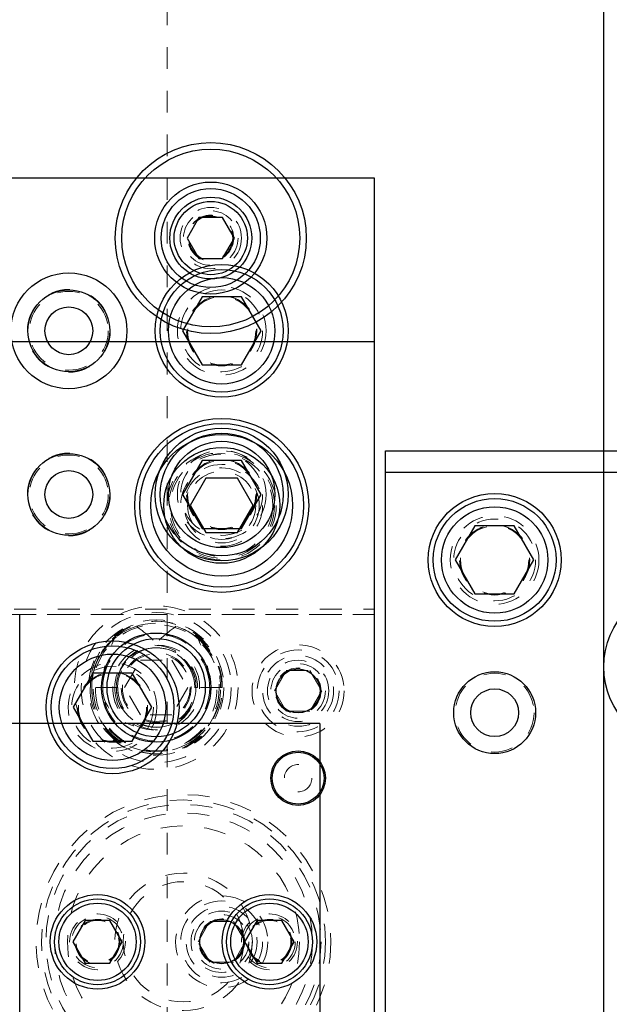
# Model space of a CAD drawing. Header units: inches. Extents: x 220 to 877, y 4 to 174.
# Tile 263 of 656: x 347.62 to 350.32, y 158.14 to 162.65. Entities that reach past the tile are written whole.
import ezdxf

# ---------------------------------------------------------------- set-up
doc = ezdxf.new("R2010")
doc.units = ezdxf.units.IN
doc.header["$LTSCALE"] = 0.5
doc.header["$MEASUREMENT"] = 0
doc.linetypes.add('HIDDEN', pattern=[0.225, 0.15, -0.075])
for name, color, linetype in [('APP-M-S', 30, 'Continuous'), ('DIE-M-S', 8, 'Continuous'), ('DIE-M-S3', 8, 'Continuous'), ('DSS-M-S', 53, 'Continuous'), ('DST-M-S', 53, 'Continuous'), ('MFT-M-S', 8, 'Continuous'), ('PAD-M-S', 135, 'Continuous'), ('PBU-M-S', 8, 'Continuous'), ('RAI-M-S', 8, 'Continuous'), ('ST1-M-S', 193, 'Continuous'), ('ST2-M-S', 193, 'Continuous'), ('SVD-M-S', 8, 'Continuous'), ('SVE-M-S', 8, 'Continuous'), ('SVF-M-S', 8, 'Continuous')]:
    doc.layers.add(name, color=color, linetype=linetype)

msp = doc.modelspace()

# ---------------------------------------------------------------- linework, layer by layer
at = {"layer": 'APP-M-S', "linetype": 'Continuous', "lineweight": 25}
for q in [(318.59763, 159.42488), (348.99763, 157.42488)]:
    msp.add_line((348.99763, 159.42488), q, dxfattribs=at)
at = {"layer": 'DIE-M-S', "linetype": 'Continuous', "lineweight": 25}
for p, q in [((349.24763, 161.17488), (334.99763, 161.17488)), ((349.24763, 155.67488), (349.24763, 161.17488))]:
    msp.add_line(p, q, dxfattribs=at)
for centre, radius in [((348.54763, 160.47488), 0.3045), ((347.84763, 160.47488), 0.1875), ((348.54763, 158.42488), 0.1005)]:
    msp.add_circle(centre, radius, dxfattribs=at)
at = {"layer": 'DIE-M-S', "linetype": 'HIDDEN', "lineweight": 18}
msp.add_circle((348.54763, 160.47488), 0.203, dxfattribs=at)
at = {"layer": 'DIE-M-S3', "linetype": 'Continuous', "lineweight": 25}
for p, q in [((348.4435, 161.74363), (348.38938, 161.64988)), ((348.55176, 161.74363), (348.4435, 161.74363)), ((348.60588, 161.64988), (348.55176, 161.74363)), ((348.38938, 161.64988), (348.4435, 161.55613)), ((348.55176, 161.55613), (348.60588, 161.64988)), ((348.4435, 161.55613), (348.55176, 161.55613))]:
    msp.add_line(p, q, dxfattribs=at)
for centre, radius in [((348.49763, 161.64988), 0.4375), ((348.49763, 161.64988), 0.4075), ((348.49763, 161.64988), 0.25687), ((348.49763, 161.64988), 0.22687), ((348.49763, 161.64988), 0.1875), ((348.49763, 161.64988), 0.16781), ((348.24763, 159.58988), 0.25), ((348.24763, 159.58988), 0.225)]:
    msp.add_circle(centre, radius, dxfattribs=at)
at = {"layer": 'DIE-M-S3', "linetype": 'HIDDEN', "lineweight": 18}
for centre, radius in [((348.49763, 161.64988), 0.1405), ((348.49763, 161.64988), 0.125), ((348.49763, 161.64988), 0.10497), ((348.49763, 161.64988), 0.1047), ((348.49763, 161.64988), 0.10418), ((347.84763, 160.47488), 0.19), ((348.24763, 159.58988), 0.34375), ((348.24763, 159.58988), 0.31), ((348.24763, 159.58988), 0.245), ((348.24763, 159.58988), 0.16), ((348.24763, 159.58988), 0.155), ((348.54763, 158.42488), 0.211), ((348.54763, 158.42488), 0.1405)]:
    msp.add_circle(centre, radius, dxfattribs=at)
at = {"layer": 'DSS-M-S', "linetype": 'Continuous', "lineweight": 25}
msp.add_line((350.29763, 160.67488), (350.29763, 166.92488), dxfattribs=at)
at = {"layer": 'DSS-M-S', "linetype": 'HIDDEN', "lineweight": 18}
msp.add_line((350.29763, 156.17488), (350.29763, 160.67488), dxfattribs=at)
for centre, radius in [((348.49763, 161.64988), 0.1005), ((348.54763, 160.47488), 0.15625), ((349.79763, 160.17488), 0.15625)]:
    msp.add_circle(centre, radius, dxfattribs=at)
at = {"layer": 'DST-M-S', "linetype": 'Continuous', "lineweight": 25}
for p, q in [((350.29763, 149.92488), (350.29763, 166.92488)), ((347.62263, 156.92488), (347.62263, 159.92488))]:
    msp.add_line(p, q, dxfattribs=at)
for centre, radius in [((348.54763, 161.22488), 0.3045), ((347.84763, 161.22488), 0.1875), ((348.54763, 160.42488), 0.3985), ((348.54763, 160.42488), 0.2655), ((348.04763, 159.49988), 0.3045), ((347.97893, 158.42488), 0.21654), ((348.76633, 158.42488), 0.21654)]:
    msp.add_circle(centre, radius, dxfattribs=at)
at = {"layer": 'DST-M-S', "linetype": 'HIDDEN', "lineweight": 18}
for centre, radius in [((348.54763, 161.22488), 0.203), ((348.04763, 159.49988), 0.203), ((348.37263, 158.42488), 0.65), ((348.37263, 158.42488), 0.62992), ((348.37263, 158.42488), 0.59055), ((348.37263, 158.42488), 0.5315), ((348.37263, 158.42488), 0.31496), ((348.37263, 158.42488), 0.27559), ((347.97893, 158.42488), 0.12795), ((348.76633, 158.42488), 0.12795)]:
    msp.add_circle(centre, radius, dxfattribs=at)
at = {"layer": 'MFT-M-S', "linetype": 'HIDDEN', "lineweight": 18}
msp.add_line((348.29763, 166.92488), (348.29763, 149.92488), dxfattribs=at)
at = {"layer": 'PAD-M-S', "linetype": 'HIDDEN', "lineweight": 18}
for centre in [(348.54763, 161.22488), (348.04763, 159.49988)]:
    msp.add_circle(centre, 0.15625, dxfattribs=at)
at = {"layer": 'PBU-M-S', "linetype": 'HIDDEN', "lineweight": 18}
for p, q in [((349.24763, 161.92488), (334.99763, 161.92488)), ((349.24763, 154.92488), (349.24763, 161.92488))]:
    msp.add_line(p, q, dxfattribs=at)
for centre, radius in [((347.84763, 161.22488), 0.19), ((348.37263, 158.42488), 0.675)]:
    msp.add_circle(centre, radius, dxfattribs=at)
at = {"layer": 'RAI-M-S', "linetype": 'Continuous', "lineweight": 25}
for p, q in [((349.29763, 156.17488), (349.29763, 160.67488)), ((349.29763, 160.67488), (356.19763, 160.67488)), ((356.29763, 160.57488), (349.29763, 160.57488))]:
    msp.add_line(p, q, dxfattribs=at)
for centre, radius in [((349.79763, 160.17488), 0.3045), ((349.79763, 159.47488), 0.1875)]:
    msp.add_circle(centre, radius, dxfattribs=at)
at = {"layer": 'RAI-M-S', "linetype": 'HIDDEN', "lineweight": 18}
msp.add_circle((349.79763, 160.17488), 0.203, dxfattribs=at)
at = {"layer": 'ST1-M-S', "linetype": 'Continuous', "lineweight": 25}
for p, q in [((349.24763, 161.92488), (334.99763, 161.92488)), ((349.24763, 154.92488), (349.24763, 161.92488))]:
    msp.add_line(p, q, dxfattribs=at)
at = {"layer": 'ST1-M-S', "linetype": 'HIDDEN', "lineweight": 18}
for p, q in [((334.99763, 159.94988), (349.24763, 159.94988)), ((334.99763, 159.92488), (349.24763, 159.92488))]:
    msp.add_line(p, q, dxfattribs=at)
at = {"layer": 'ST1-M-S', "linetype": 'Continuous', "lineweight": 25}
for centre, radius in [((347.84763, 161.22488), 0.26565), ((348.89763, 159.57488), 0.1005), ((348.89763, 159.17488), 0.125)]:
    msp.add_circle(centre, radius, dxfattribs=at)
at = {"layer": 'ST1-M-S', "linetype": 'HIDDEN', "lineweight": 18}
msp.add_circle((348.54763, 160.42488), 0.15625, dxfattribs=at)
at = {"layer": 'ST2-M-S', "linetype": 'HIDDEN', "lineweight": 18}
msp.add_line((349.24763, 159.92488), (342.37263, 159.92488), dxfattribs=at)
for centre, radius in [((348.24763, 159.58988), 0.28906), ((348.89763, 159.57488), 0.211), ((348.89763, 159.57488), 0.1405)]:
    msp.add_circle(centre, radius, dxfattribs=at)
at = {"layer": 'SVD-M-S', "linetype": 'Continuous', "lineweight": 25}
for p, q in [((348.45756, 160.63088), (348.3675, 160.47488)), ((348.6377, 160.63088), (348.45756, 160.63088)), ((348.72776, 160.47488), (348.6377, 160.63088)), ((348.3675, 160.47488), (348.45756, 160.31888)), ((348.6377, 160.31888), (348.72776, 160.47488)), ((348.45756, 160.31888), (348.6377, 160.31888)), ((349.70756, 160.33088), (349.6175, 160.17488)), ((349.8877, 160.33088), (349.70756, 160.33088)), ((349.97776, 160.17488), (349.8877, 160.33088)), ((349.6175, 160.17488), (349.70756, 160.01888)), ((349.8877, 160.01888), (349.97776, 160.17488)), ((349.70756, 160.01888), (349.8877, 160.01888))]:
    msp.add_line(p, q, dxfattribs=at)
at = {"layer": 'SVD-M-S', "linetype": 'HIDDEN', "lineweight": 18}
for p, q in [((348.44674, 159.80797), (348.42984, 159.82227)), ((348.10329, 159.58988), (348.17546, 159.71488)), ((348.17546, 159.71488), (348.3198, 159.71488)), ((348.3198, 159.71488), (348.39197, 159.58988)), ((348.40079, 159.68859), (348.4065, 159.66634)), ((348.07236, 159.58988), (347.94538, 159.58988)), ((348.17546, 159.46488), (348.10329, 159.58988)), ((348.39197, 159.58988), (348.3198, 159.46488)), ((348.43745, 159.58988), (348.4229, 159.58988)), ((348.54988, 159.58988), (348.43745, 159.58988)), ((348.3198, 159.46488), (348.17546, 159.46488)), ((348.43938, 158.42488), (348.4935, 158.51863)), ((348.4935, 158.51863), (348.60176, 158.51863)), ((348.60176, 158.51863), (348.65588, 158.42488)), ((348.4935, 158.33113), (348.43938, 158.42488)), ((348.65588, 158.42488), (348.60176, 158.33113)), ((348.60176, 158.33113), (348.4935, 158.33113))]:
    msp.add_line(p, q, dxfattribs=at)
at = {"layer": 'SVD-M-S', "linetype": 'Continuous', "lineweight": 25}
for centre, radius in [((348.54763, 160.47488), 0.28125), ((348.54763, 160.47488), 0.24375), ((347.84763, 160.47488), 0.1095), ((349.79763, 160.17488), 0.28125), ((349.79763, 160.17488), 0.24375), ((350.67263, 159.68488), 0.375), ((349.79763, 159.47488), 0.1095)]:
    msp.add_circle(centre, radius, dxfattribs=at)
at = {"layer": 'SVD-M-S', "linetype": 'HIDDEN', "lineweight": 18}
for centre, radius in [((347.84763, 160.47488), 0.1805), ((348.54763, 160.47488), 0.1875), ((348.54763, 160.47488), 0.16072), ((348.54763, 160.47488), 0.16045), ((348.54763, 160.47488), 0.15993), ((349.79763, 160.17488), 0.1875), ((349.79763, 160.17488), 0.16072), ((349.79763, 160.17488), 0.16045), ((349.79763, 160.17488), 0.15993), ((348.24763, 159.58988), 0.375), ((348.24763, 159.58988), 0.18221), ((349.79763, 159.47488), 0.1805), ((348.54763, 158.42488), 0.1875), ((348.54763, 158.42488), 0.1625), ((348.54763, 158.42488), 0.125), ((348.54763, 158.42488), 0.10497), ((348.54763, 158.42488), 0.1047), ((348.54763, 158.42488), 0.10418)]:
    msp.add_circle(centre, radius, dxfattribs=at)
for centre, radius, start, end in [((348.24327, 159.59644), 0.29796, 32.96782, 181.2606), ((348.2511, 159.59485), 0.29882, 359.04661, 180.95339), ((348.24488, 159.59188), 0.29257, 107.48638, 180.39147), ((348.24763, 159.58988), 0.29531, 51.90071, 0), ((348.25446, 159.59799), 0.28553, 46.15103, 72.92672), ((348.23924, 159.59311), 0.19063, 359.02997, 180.97003), ((348.25602, 159.59311), 0.19063, 359.02997, 180.97003), ((348.24553, 159.59225), 0.18013, 82.17111, 180.75512), ((348.25257, 159.59355), 0.17926, 98.7849, 156.04284), ((348.24973, 159.59225), 0.18013, 359.24488, 97.82889), ((348.24269, 159.59355), 0.17926, 23.95716, 81.2151), ((348.24416, 159.58491), 0.29882, 179.04661, 0.95339), ((348.2511, 159.58491), 0.29882, 179.04661, 0.95339), ((348.23924, 159.58511), 0.28696, 179.04661, 0.95339), ((348.25602, 159.58511), 0.28696, 179.04661, 0.95339), ((348.23924, 159.58665), 0.19063, 179.02997, 0.97003), ((348.25457, 159.58909), 0.20593, 179.77925, 237.8416), ((348.24416, 159.58685), 0.17877, 179.02997, 0.97003), ((348.25602, 159.58665), 0.19063, 179.02997, 0.97003), ((348.2511, 159.58685), 0.17877, 179.02997, 0.97003)]:
    msp.add_arc(centre, radius, start, end, dxfattribs=at)
for centre, major_axis, ratio, start_param, end_param in [((348.24494, 159.58988), (-0.298, 0), 0.9770185, 5.3589201, 6.2831853), ((348.25032, 159.58988), (0.298, 0), 0.9770185, 0, 0.9242652), ((348.24383, 159.58988), (-0.18602, 0), 0.9770185, 4.8127458, 6.2831853), ((348.25143, 159.58988), (0.18602, 0), 0.9770185, 0, 1.4704395), ((348.25032, 159.58988), (-0.17952, 0), 0.9770185, 5.8321061, 6.2831853), ((348.24494, 159.58988), (0.17952, 0), 0.9770185, 0, 0.4510792), ((348.19702, 159.58988), (-0.19435, 0), 0.9353071, 0, 1.2996527), ((348.2899, 159.58988), (0.23209, 0), 0.9661431, 3.1415927, 4.0379113)]:
    msp.add_ellipse(centre, major_axis=major_axis, ratio=ratio, start_param=start_param, end_param=end_param, dxfattribs=at)
for points, knots in [([(348.15697, 159.87093), (348.18031, 159.85328), (348.22063, 159.82278), (348.25542, 159.78614), (348.27007, 159.77071)], [0, 0, 0, 0, 0.5788633, 1, 1, 1, 1]), ([(348.33829, 159.87093), (348.31495, 159.85328), (348.27463, 159.82278), (348.23984, 159.78614), (348.22519, 159.77071)], [0, 0, 0, 0, 0.5788633, 1, 1, 1, 1]), ([(348.00267, 159.58988), (348.00441, 159.62207), (348.00861, 159.6996), (348.03802, 159.77172), (348.05522, 159.8139)], [0, 0, 0, 0, 0.4151488, 1, 1, 1, 1]), ([(348.44004, 159.8139), (348.46298, 159.78988), (348.50882, 159.74187), (348.53894, 159.65952), (348.54189, 159.60808), (348.54294, 159.58988)], [0, 0, 0, 0, 0.3929723, 0.7852535, 1, 1, 1, 1]), ([(348.49259, 159.58988), (348.49085, 159.62207), (348.48665, 159.6996), (348.45724, 159.77172), (348.44004, 159.8139)], [0, 0, 0, 0, 0.4151488, 1, 1, 1, 1])]:
    msp.add_open_spline(points, degree=3, knots=knots, dxfattribs=at)
at = {"layer": 'SVE-M-S', "linetype": 'Continuous', "lineweight": 25}
for p, q in [((348.47546, 160.54988), (348.40329, 160.42488)), ((348.6198, 160.54988), (348.47546, 160.54988)), ((348.69197, 160.42488), (348.6198, 160.54988)), ((348.40329, 160.42488), (348.47546, 160.29988)), ((348.6198, 160.29988), (348.69197, 160.42488)), ((348.47546, 160.29988), (348.6198, 160.29988))]:
    msp.add_line(p, q, dxfattribs=at)
at = {"layer": 'SVE-M-S', "linetype": 'HIDDEN', "lineweight": 18}
for p, q in [((348.78938, 159.57488), (348.8435, 159.66863)), ((348.8435, 159.66863), (348.95176, 159.66863)), ((348.95176, 159.66863), (349.00588, 159.57488)), ((348.8435, 159.48113), (348.78938, 159.57488)), ((349.00588, 159.57488), (348.95176, 159.48113)), ((348.95176, 159.48113), (348.8435, 159.48113))]:
    msp.add_line(p, q, dxfattribs=at)
at = {"layer": 'SVE-M-S', "linetype": 'Continuous', "lineweight": 25}
for centre, radius in [((348.54763, 160.42488), 0.375), ((348.54763, 160.42488), 0.325), ((348.89763, 159.17488), 0.11888)]:
    msp.add_circle(centre, radius, dxfattribs=at)
at = {"layer": 'SVE-M-S', "linetype": 'HIDDEN', "lineweight": 18}
for centre, radius in [((348.54763, 160.42488), 0.25), ((348.54763, 160.42488), 0.24219), ((348.54763, 160.42488), 0.23438), ((348.54763, 160.42488), 0.1875), ((348.54763, 160.42488), 0.17188), ((348.89763, 159.57488), 0.1875), ((348.89763, 159.57488), 0.1625), ((348.89763, 159.57488), 0.125), ((348.89763, 159.57488), 0.10497), ((348.89763, 159.57488), 0.1047), ((348.89763, 159.57488), 0.10418), ((348.89763, 159.17488), 0.063)]:
    msp.add_circle(centre, radius, dxfattribs=at)
at = {"layer": 'SVF-M-S', "linetype": 'Continuous', "lineweight": 25}
for p, q in [((348.45756, 161.38088), (348.3675, 161.22488)), ((348.6377, 161.38088), (348.45756, 161.38088)), ((348.72776, 161.22488), (348.6377, 161.38088)), ((348.3675, 161.22488), (348.45756, 161.06888)), ((348.6377, 161.06888), (348.72776, 161.22488)), ((348.45756, 161.06888), (348.6377, 161.06888)), ((347.95756, 159.65588), (347.8675, 159.49988)), ((348.1377, 159.65588), (347.95756, 159.65588)), ((348.22776, 159.49988), (348.1377, 159.65588)), ((347.8675, 159.49988), (347.95756, 159.34388)), ((348.1377, 159.34388), (348.22776, 159.49988)), ((347.95756, 159.34388), (348.1377, 159.34388)), ((347.9221, 158.52331), (347.86528, 158.42488)), ((348.03575, 158.52331), (347.9221, 158.52331)), ((348.09258, 158.42488), (348.03575, 158.52331)), ((348.7095, 158.52331), (348.65268, 158.42488)), ((348.82316, 158.52331), (348.7095, 158.52331)), ((348.87998, 158.42488), (348.82316, 158.52331)), ((347.86528, 158.42488), (347.9221, 158.32645)), ((348.03575, 158.32645), (348.09258, 158.42488)), ((348.65268, 158.42488), (348.7095, 158.32645)), ((348.82316, 158.32645), (348.87998, 158.42488)), ((347.9221, 158.32645), (348.03575, 158.32645)), ((348.7095, 158.32645), (348.82316, 158.32645))]:
    msp.add_line(p, q, dxfattribs=at)
for centre, radius in [((348.54763, 161.22488), 0.28125), ((348.54763, 161.22488), 0.24375), ((347.84763, 161.22488), 0.1095), ((348.04763, 159.49988), 0.28125), ((348.04763, 159.49988), 0.24375), ((347.97893, 158.42488), 0.19685), ((347.97893, 158.42488), 0.17717), ((348.76633, 158.42488), 0.19685), ((348.76633, 158.42488), 0.17717)]:
    msp.add_circle(centre, radius, dxfattribs=at)
at = {"layer": 'SVF-M-S', "linetype": 'HIDDEN', "lineweight": 18}
for centre, radius in [((347.84763, 161.22488), 0.1805), ((348.54763, 161.22488), 0.1875), ((348.54763, 161.22488), 0.16072), ((348.54763, 161.22488), 0.16045), ((348.54763, 161.22488), 0.15993), ((348.04763, 159.49988), 0.1875), ((348.04763, 159.49988), 0.16072), ((348.04763, 159.49988), 0.16045), ((348.04763, 159.49988), 0.15993), ((347.97893, 158.42488), 0.11811), ((347.97893, 158.42488), 0.10289), ((347.97893, 158.42488), 0.10262), ((347.97893, 158.42488), 0.1021), ((347.97893, 158.42488), 0.09843), ((348.76633, 158.42488), 0.11811), ((348.76633, 158.42488), 0.10289), ((348.76633, 158.42488), 0.10262), ((348.76633, 158.42488), 0.1021), ((348.76633, 158.42488), 0.09843)]:
    msp.add_circle(centre, radius, dxfattribs=at)

doc.saveas('drawing.dxf')
